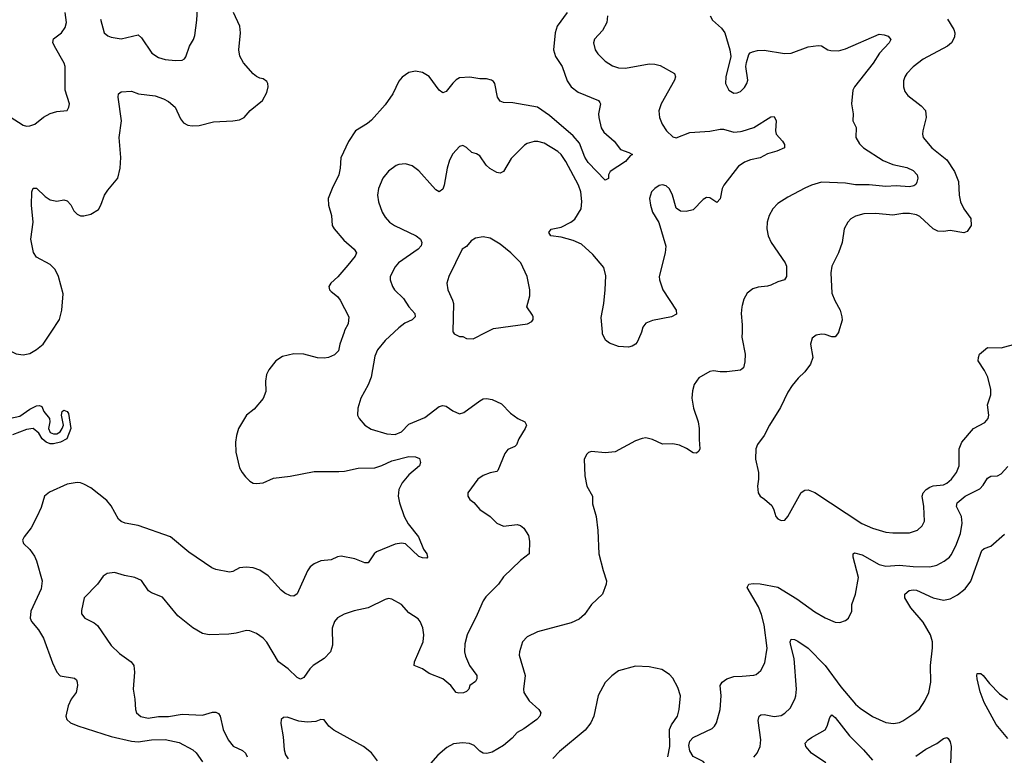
# Model space of a CAD drawing. Header units: inches. Extents: x 1682530 to 1839546, y 640742 to 791647.
# Tile 799 of 923: x 1775730 to 1781550, y 747498 to 751847. Entities that reach past the tile are written whole.
import ezdxf

# ---------------------------------------------------------------- set-up
doc = ezdxf.new("R2010")
doc.units = ezdxf.units.IN
doc.header["$MEASUREMENT"] = 0
for name, color, linetype in [('B7774', 7, 'Continuous'), ('B7775', 7, 'Continuous'), ('B7784', 7, 'Continuous'), ('B7785', 7, 'Continuous')]:
    doc.layers.add(name, color=color, linetype=linetype)

msp = doc.modelspace()

# ---------------------------------------------------------------- linework, layer by layer
at = {"layer": 'B7774', "color": 5}
for points, elevation in [([(1775532.1, 750000), (1775546.3, 749986.3), (1775590, 749962), (1775670, 749891.7), (1775710, 749872.7), (1775750, 749866.9), (1775790, 749873.6), (1775830, 749897.6), (1775868.5, 749930), (1775915.1, 750000)], 720), ([(1777647.1, 750000), (1777622, 749930), (1777614.9, 749890), (1777590, 749865.1), (1777554.8, 749850), (1777530, 749845.3), (1777490, 749848.9), (1777410, 749870.8), (1777350, 749872.3), (1777284.2, 749855.8), (1777243, 749830), (1777203, 749777), (1777188.5, 749750), (1777183.1, 749710), (1777184.9, 749650), (1777170, 749608.7), (1777115.9, 749544.1), (1777070, 749508.7), (1777024, 749430), (1777010.7, 749390), (1777004.9, 749350), (1777008.2, 749290), (1777030, 749198), (1777044.9, 749170), (1777063.9, 749143.9), (1777090, 749119.1), (1777110, 749108.2), (1777130, 749104.4), (1777168.7, 749110), (1777230, 749136.4), (1777328.9, 749148.9), (1777470, 749175.9), (1777615.3, 749175.3), (1777650, 749178.2), (1777730, 749196.2), (1777830, 749198.2), (1777870, 749211), (1777930, 749240.2), (1778030, 749264), (1778070, 749262), (1778093.4, 749253.4), (1778099.3, 749230), (1778092.7, 749210), (1778030, 749156.3), (1777990.3, 749110), (1777970.3, 749070), (1777966.5, 749030), (1777974, 748990), (1778003, 748910), (1778026.4, 748866.4), (1778086.7, 748790), (1778117.6, 748717.6), (1778136.3, 748690), (1778141, 748670), (1778135.5, 748664.5), (1778110, 748665.1), (1778090, 748674.5), (1778010, 748748.3), (1777987.3, 748752.7), (1777950, 748747.1), (1777838, 748702), (1777824.4, 748690), (1777790, 748636.9), (1777770, 748636.4), (1777710, 748658.9), (1777630, 748675.1), (1777609, 748671), (1777570, 748653.6), (1777510, 748647.1), (1777470, 748629.7), (1777447.8, 748612.2), (1777431.7, 748588.3), (1777370, 748452.6), (1777350, 748438.9), (1777330, 748440.5), (1777297, 748457), (1777274.7, 748474.7), (1777199.5, 748559.5), (1777150, 748592.3), (1777110, 748606.2), (1777069.2, 748610.8), (1777030, 748606), (1776990, 748585.6), (1776970, 748580.7), (1776890, 748596.2), (1776866.6, 748606.6), (1776730, 748698.7), (1776622, 748790), (1776430, 748857.3), (1776354, 748870), (1776330, 748881.1), (1776314.8, 748894.8), (1776270, 748974), (1776244.5, 749004.5), (1776150, 749080.4), (1776110, 749101.7), (1776090, 749109.7), (1776070, 749110.9), (1776010, 749102), (1775906.2, 749053.8), (1775876.9, 749030), (1775857.5, 748962.5), (1775831.9, 748908.1), (1775797.3, 748842.7), (1775757.1, 748790), (1775747.3, 748770), (1775753.4, 748750), (1775790, 748714.4), (1775816.6, 748676.6), (1775828.8, 748648.8), (1775863.2, 748530), (1775856.9, 748483.1), (1775796, 748350), (1775791, 748310), (1775800.7, 748290), (1775840.9, 748240.9), (1775871.3, 748191.3), (1775924.1, 748044.1), (1775950.4, 747990), (1775970, 747968.5), (1776053.9, 747953.9), (1776064.9, 747944.9), (1776070, 747931.3), (1776071.7, 747910), (1776063.7, 747870), (1776034.4, 747830), (1776016.4, 747790), (1776003, 747730), (1776007.7, 747710), (1776030.6, 747690), (1776072.7, 747672.7), (1776270.1, 747610.1), (1776390, 747580.9), (1776430, 747578.1), (1776510, 747589.4), (1776590, 747591.7), (1776673.4, 747573.4), (1776754, 747530), (1776772.4, 747512.4), (1776810, 747458.7)], 720), ([(1777943, 750000), (1777890.1, 749949.8), (1777845, 749895), (1777830, 749857.2), (1777806.9, 749733.1), (1777790, 749689.5), (1777746.7, 749610), (1777728.2, 749550), (1777726, 749510), (1777736.3, 749490), (1777770.7, 749450), (1777806.4, 749426.4), (1777899.4, 749399.4), (1777950, 749394.8), (1777987.6, 749410), (1778030, 749455.2), (1778123.6, 749496.4), (1778210, 749560.3), (1778230, 749567), (1778250, 749563.1), (1778290, 749534.4), (1778330, 749517.1), (1778355.2, 749524.8), (1778450, 749594.9), (1778470, 749605.3), (1778490, 749608.7), (1778521.7, 749601.7), (1778577, 749577), (1778630, 749522), (1778674.8, 749490), (1778714.8, 749470), (1778725.5, 749450), (1778718.4, 749430), (1778680.3, 749370), (1778666.9, 749333.1), (1778656.5, 749323.5), (1778614.7, 749305.3), (1778596.5, 749283.5), (1778556.9, 749183.1), (1778550, 749177), (1778510, 749168), (1778470, 749152.1), (1778437.1, 749130), (1778378, 749050), (1778378, 749030), (1778391.3, 749010), (1778413.2, 748993.2), (1778450, 748950.8), (1778510, 748910.7), (1778550, 748870.6), (1778590, 748853), (1778670, 748862.8), (1778690, 748856), (1778710, 748841), (1778737.4, 748797.4), (1778743.9, 748763.9), (1778740.4, 748690), (1778690, 748649.7), (1778590, 748553), (1778559, 748510), (1778484.5, 748435.6), (1778468.6, 748411.4), (1778434.2, 748330), (1778374, 748210), (1778361.8, 748158.2), (1778359.8, 748110), (1778365, 748085), (1778388.9, 748030), (1778431.5, 747970), (1778431.8, 747950), (1778424.4, 747935.6), (1778391, 747910), (1778384.7, 747890), (1778370, 747875.3), (1778353, 747867), (1778325.4, 747865.4), (1778309.2, 747870), (1778278, 747910), (1778230, 747949.6), (1778150, 747982.9), (1778109.8, 748009.8), (1778062, 748030), (1778063.6, 748050), (1778113.8, 748170), (1778118.8, 748210), (1778112.5, 748252.5), (1778097.4, 748290), (1778085.2, 748305.2), (1778030, 748340.7), (1777986.6, 748390), (1777930, 748421.7), (1777910, 748424.4), (1777890, 748420.4), (1777790, 748370.8), (1777706.9, 748353.1), (1777647.6, 748332.4), (1777608.9, 748311.1), (1777590.3, 748289.7), (1777576.5, 748250), (1777578.2, 748150), (1777566.9, 748110), (1777530.1, 748069.9), (1777464.6, 748030), (1777445.5, 748010), (1777410, 747957.6), (1777390, 747947.8), (1777370, 747958.7), (1777317.6, 748010), (1777259.6, 748050), (1777190, 748167.6), (1777169.6, 748190), (1777130, 748218.3), (1777090, 748234.3), (1777070, 748236.3), (1777010, 748219.7), (1776965.7, 748214.3), (1776850, 748211.1), (1776810, 748218.3), (1776752.9, 748252.9), (1776663.7, 748323.7), (1776573.2, 748433.2), (1776510, 748458.4), (1776491.2, 748471.2), (1776450, 748532.3), (1776410, 748549.6), (1776350, 748560.9), (1776290, 748579), (1776246.8, 748573.2), (1776223.5, 748556.5), (1776190.5, 748509.5), (1776111.6, 748428.4), (1776094.6, 748354.6), (1776094.9, 748334.9), (1776114.8, 748310), (1776170, 748280.5), (1776190, 748264.9), (1776270, 748147.7), (1776319.3, 748099.3), (1776388, 748050), (1776404.4, 748030), (1776408.8, 747990), (1776400.4, 747890), (1776410.3, 747830), (1776413.7, 747770), (1776420.4, 747750), (1776446.9, 747726.9), (1776490, 747718.4), (1776550, 747726.8), (1776610, 747728.5), (1776690, 747741.3), (1776810, 747736), (1776870, 747753.8), (1776890, 747754.3), (1776905.7, 747745.7), (1776914.9, 747730), (1776932.4, 747650), (1776961.5, 747590), (1776992.6, 747552.6), (1777046.1, 747526.1), (1777064.2, 747510), (1777073.8, 747490)], 740), ([(1778291.3, 750000), (1778298, 749990), (1778330, 749974.8), (1778350, 749974.8), (1778370, 749962), (1778410, 749960.4), (1778487.8, 750000)], 760), ([(1779405, 750000), (1779402, 749990), (1779378.8, 749941.2), (1779370.4, 749929.6), (1779350, 749918), (1779328.1, 749911.9), (1779270, 749914.5), (1779215.9, 749935.9), (1779192.1, 749952.1), (1779175.1, 749990), (1779174.3, 750000)], 740), ([(1779999.5, 750000), (1779998, 749970), (1780000, 749960.2)], 760), ([(1780000, 749783.6), (1779990, 749775.6), (1779910, 749765.1), (1779870, 749764.7), (1779830, 749771.5), (1779810, 749767.3), (1779744, 749730), (1779715.5, 749690), (1779706.3, 749653.7), (1779702.6, 749610), (1779711.6, 749551.5), (1779739.5, 749470), (1779746.7, 749430), (1779745.5, 749365.5), (1779750.6, 749310), (1779743.5, 749296.5), (1779730, 749284), (1779710, 749286), (1779671.6, 749311.6), (1779630, 749331.8), (1779590, 749339.6), (1779530, 749338.4), (1779470, 749365.6), (1779430, 749375.1), (1779410, 749372.3), (1779370, 749357), (1779250, 749292.3), (1779190, 749286.6), (1779110, 749294), (1779091.1, 749288.9), (1779082, 749278), (1779066, 749250), (1779070.7, 749150), (1779083, 749090), (1779115.5, 749030), (1779115.2, 748984.8), (1779136.4, 748910), (1779147.1, 748827.1), (1779153.7, 748690), (1779178, 748590), (1779198.4, 748530), (1779197.1, 748510), (1779174.9, 748450), (1779110.5, 748390), (1779067.3, 748330), (1779037.3, 748302.7), (1778990, 748280.7), (1778790, 748227.6), (1778730, 748199.5), (1778702, 748170), (1778684.4, 748110), (1778683.1, 748090), (1778717.3, 747970), (1778707.4, 747890), (1778710.3, 747870.3), (1778740.9, 747820.9), (1778799.1, 747770), (1778810.3, 747750.3), (1778803.8, 747730), (1778786.4, 747710), (1778710, 747655.1), (1778670, 747632.3), (1778641.1, 747598.9), (1778590, 747556), (1778523.4, 747516.6), (1778490.4, 747509.6), (1778470, 747511.5), (1778450, 747523.6), (1778415.4, 747555.4), (1778387.7, 747567.7), (1778347.9, 747572.1), (1778294.1, 747565.9), (1778254.8, 747545.2), (1778201.1, 747498.9), (1778158.7, 747450)], 760), ([(1775630, 749480.7), (1775730, 749503.2), (1775790, 749545.6), (1775830, 749565.2), (1775846.4, 749566.4), (1775859.9, 749559.9), (1775872.7, 749530), (1775906.4, 749490), (1775908.5, 749470), (1775900.7, 749430), (1775910, 749407.3), (1775930, 749398), (1775950, 749398), (1775969.1, 749410.9), (1775982, 749430), (1775989, 749450), (1775977.2, 749510), (1775982, 749530), (1775990, 749538), (1776010.9, 749530.9), (1776018.8, 749518.8), (1776031.3, 749431.3), (1776008, 749370), (1775970.8, 749350), (1775930, 749340.4), (1775910, 749340.3), (1775886.2, 749350), (1775862.9, 749370), (1775843.3, 749403.3), (1775810, 749429.8), (1775770, 749424.7), (1775686.6, 749393.4)], 680), ([(1779561.3, 747490), (1779571.9, 747550), (1779571.2, 747650), (1779582, 747678), (1779617.2, 747730), (1779628.5, 747770), (1779634.7, 747850), (1779620.1, 747900.1), (1779590, 747955.3), (1779570, 747975.3), (1779525.2, 748005.2), (1779450, 748022), (1779370, 748024.5), (1779270, 747996.9), (1779230, 747968.4), (1779190, 747928), (1779150, 747852), (1779123.2, 747730), (1779106.2, 747690), (1779072.4, 747647.6), (1778920.1, 747519.9), (1778881, 747479)], 780), ([(1780000, 747235.1), (1779910, 747306.8), (1779870, 747345), (1779827.7, 747370), (1779811.6, 747390), (1779790, 747438.7), (1779770, 747462), (1779710, 747491.1), (1779690, 747524.2), (1779684.7, 747555.3), (1779690, 747581.6), (1779710, 747604), (1779823, 747657), (1779836.9, 747670), (1779848.5, 747690), (1779869.8, 747770), (1779876.1, 747850), (1779871.1, 747910), (1779882.4, 747930), (1779910, 747950.2), (1779950, 747963.5), (1780000, 747967)], 760), ([(1777845.6, 747465.6), (1777810, 747512.7), (1777761.2, 747550), (1777586, 747646), (1777558, 747670), (1777530, 747708.7), (1777510, 747709.2), (1777481.1, 747698.9), (1777430, 747693.3), (1777380.1, 747700.1), (1777310, 747723.7), (1777290, 747721.2), (1777276, 747710), (1777274.4, 747685.6), (1777286.9, 747606.9), (1777292.2, 747530), (1777301.5, 747501.5), (1777316.7, 747476.7)], 760)]:
    msp.add_lwpolyline(points, dxfattribs=dict(at, elevation=elevation))
at = {"layer": 'B7775', "color": 5}
for points, elevation in [([(1776207.7, 751850), (1776228.8, 751770), (1776250, 751751.8), (1776270, 751743.2), (1776330, 751734.3), (1776430, 751757.3), (1776450, 751741), (1776510.5, 751650), (1776550, 751623.1), (1776590, 751612.6), (1776650, 751606.7), (1776690, 751607.4), (1776703.9, 751616.1), (1776712.7, 751627.3), (1776733.3, 751690), (1776756.9, 751730), (1776765.7, 751754.3), (1776776.2, 751843.8), (1776786.4, 752013.6)], 740), ([(1775672.9, 751272.9), (1775750, 751223.8), (1775770, 751218), (1775790, 751219.1), (1775819, 751230), (1775870, 751270.7), (1775910, 751293.4), (1775950, 751304.9), (1776010, 751311.3), (1776021.2, 751330), (1776023.7, 751350), (1775999.3, 751430), (1775999.7, 751570), (1775993.1, 751590), (1775934.8, 751690), (1775926.6, 751713.4), (1775930, 751734), (1775976.3, 751770), (1775999.3, 751800.7), (1776006.6, 751830), (1775998.7, 751890)], 740), ([(1775915.1, 750000), (1775965, 750075), (1775978.7, 750130), (1775986.2, 750226.2), (1775959.8, 750330), (1775939.2, 750370), (1775910, 750399.8), (1775830, 750444.2), (1775811.9, 750471.9), (1775795.6, 750550), (1775808.7, 750650), (1775799.1, 750750), (1775802.7, 750830), (1775810, 750850.6), (1775830, 750850.4), (1775881.4, 750801.4), (1775910, 750782.7), (1775950, 750774.3), (1775990, 750781.7), (1776010, 750777), (1776032.3, 750752.3), (1776050, 750717.3), (1776070, 750697.3), (1776090, 750687.7), (1776110, 750687.3), (1776150, 750697.3), (1776195.2, 750724.8), (1776209.6, 750750), (1776231.6, 750810), (1776250, 750839.1), (1776309.3, 750910), (1776323.6, 750970), (1776328, 751032), (1776317.2, 751150), (1776332.6, 751250), (1776312, 751390), (1776314, 751410), (1776330, 751420.7), (1776390, 751424.4), (1776432, 751410), (1776530, 751397.6), (1776580.5, 751380.5), (1776610, 751363.7), (1776649.3, 751329.3), (1776681.4, 751261.4), (1776698.2, 751238.2), (1776723.5, 751223.5), (1776750, 751219.1), (1776790, 751222.7), (1776876.3, 751243.7), (1776990, 751248.9), (1777030, 751255.8), (1777056, 751270), (1777092, 751310), (1777164.5, 751370), (1777190, 751416), (1777198.7, 751450), (1777196.9, 751470), (1777190, 751482.7), (1777170, 751497), (1777150, 751500.9), (1777130, 751511.6), (1777110, 751527), (1777053.3, 751593.3), (1777031.4, 751631.4), (1777025.8, 751670), (1777035.8, 751770), (1777030.6, 751810), (1776993.2, 751890)], 720), ([(1778964.9, 751890), (1778906.8, 751810), (1778895.4, 751770), (1778884.9, 751670), (1778897.8, 751630), (1778937.2, 751570), (1778966.2, 751486.2), (1778989.2, 751450), (1779030, 751418.8), (1779150.2, 751370.2), (1779158.3, 751358.3), (1779163, 751350), (1779150.5, 751290), (1779153, 751270), (1779167.2, 751207.2), (1779182.8, 751182.8), (1779242.8, 751130), (1779280.4, 751080.4), (1779330, 751062.8), (1779351, 751050), (1779338, 751042), (1779310, 751009.7), (1779219.3, 750950), (1779210.4, 750930), (1779210, 750908), (1779190, 750898), (1779090, 751003.8), (1779070, 751033.7), (1779037.9, 751117.9), (1779001.6, 751161.6), (1778860.8, 751280.8), (1778790, 751330.8), (1778644.4, 751355.6), (1778590, 751358.7), (1778570, 751366), (1778554.3, 751390), (1778537.7, 751470), (1778530, 751482.9), (1778519.3, 751490), (1778490, 751497.6), (1778450, 751497), (1778390, 751506.9), (1778330, 751504), (1778310, 751492.6), (1778290, 751472.6), (1778250, 751422.9), (1778230, 751414.5), (1778210, 751431.6), (1778150, 751511.5), (1778110, 751535.8), (1778070, 751543.5), (1778030, 751534.8), (1777990, 751506.9), (1777970, 751483), (1777935.6, 751410), (1777890, 751343.5), (1777810, 751254.3), (1777786, 751234), (1777714, 751190), (1777673, 751127), (1777627.9, 751030), (1777624.7, 750970), (1777616.1, 750930), (1777577, 750850), (1777554, 750790), (1777554.8, 750750), (1777573.4, 750690), (1777577.1, 750630), (1777588.5, 750610), (1777644.9, 750544.9), (1777706.4, 750490), (1777721.6, 750470), (1777712.2, 750450), (1777670, 750395.8), (1777610, 750327.8), (1777568.7, 750290), (1777556.5, 750270), (1777562, 750250), (1777570, 750240.4), (1777608.2, 750210), (1777623.7, 750190), (1777675.5, 750090), (1777670.5, 750050), (1777650.5, 750009.5), (1777647.1, 750000)], 720), ([(1779204.9, 751870), (1779200.3, 751830), (1779175.6, 751784.4), (1779128.2, 751731.8), (1779122, 751710), (1779131.8, 751670), (1779146.5, 751646.5), (1779190, 751601.3), (1779234.5, 751574.5), (1779270, 751563.2), (1779310, 751561.5), (1779450, 751586.2), (1779484.8, 751584.8), (1779516.2, 751576.2), (1779600.5, 751530), (1779606.7, 751510), (1779599.6, 751490), (1779522.4, 751350), (1779508.5, 751308.5), (1779512.4, 751270), (1779526.7, 751230), (1779552.4, 751190), (1779590, 751155.3), (1779610, 751148.9), (1779690, 751180.2), (1779810, 751188.9), (1779870, 751200.2), (1779890, 751199.3), (1779950, 751182.4), (1779990, 751186), (1780000, 751189)], 740), ([(1779810.7, 751870), (1779824.4, 751844.4), (1779878.3, 751798.3), (1779897.1, 751770), (1779926.4, 751670), (1779933, 751630), (1779903.1, 751510), (1779901.3, 751470), (1779922, 751430), (1779950, 751413.4), (1779970, 751415.5), (1779990, 751423.8), (1780000, 751432.8)], 760), ([(1779174.3, 750000), (1779166.9, 750086.9), (1779182, 750170), (1779189.7, 750250), (1779193.4, 750333.4), (1779181.7, 750381.7), (1779118.5, 750458.5), (1779050, 750520.4), (1779002, 750542), (1778930, 750561.1), (1778870, 750569.7), (1778857.6, 750590), (1778871.4, 750608.6), (1778930, 750620.2), (1778986.6, 750650), (1779011, 750669), (1779048.3, 750730), (1779053.4, 750773.4), (1779046, 750830), (1779033.1, 750870), (1778958.2, 751010), (1778930, 751049.7), (1778910, 751068.5), (1778830, 751118), (1778792, 751128), (1778770, 751128.2), (1778730, 751116.3), (1778713.7, 751106.3), (1778634.1, 751025.9), (1778590, 750949.5), (1778570, 750939.6), (1778550, 750944.2), (1778507.9, 750968), (1778488, 750988), (1778450, 751042), (1778430, 751053.6), (1778401.7, 751061.7), (1778370, 751092), (1778350, 751104.5), (1778330, 751098), (1778290, 751055.1), (1778270, 751016), (1778256.9, 750970), (1778238.7, 750870), (1778230, 750846), (1778210, 750829.4), (1778190, 750842), (1778170, 750862.4), (1778090, 750953.3), (1778050, 750982.9), (1778010, 750994.5), (1777970, 750992), (1777954.2, 750985.8), (1777910, 750952), (1777875.5, 750910), (1777850.4, 750850), (1777845.3, 750810), (1777850.3, 750770), (1777871.8, 750710), (1777890, 750679.3), (1777916.4, 750650), (1777945.5, 750630), (1778073, 750570), (1778098.4, 750550), (1778106.7, 750530), (1778102, 750510), (1778084.2, 750490), (1777968.8, 750410), (1777950, 750387), (1777920.3, 750330), (1777919.5, 750310), (1777933.1, 750270), (1777946, 750250), (1777998.7, 750198.7), (1778029.5, 750149.5), (1778065.3, 750110), (1778068.4, 750090), (1778050, 750073.3), (1778006.9, 750053.1), (1777970, 750025.6), (1777943, 750000)], 740), ([(1780000, 750994.9), (1779979.3, 750980.7), (1779891.5, 750868.5), (1779881.8, 750850), (1779870, 750789), (1779850, 750766.6), (1779810, 750795.1), (1779790, 750796), (1779770, 750785.2), (1779710, 750723.7), (1779670, 750713.6), (1779635.6, 750715.6), (1779610, 750733.2), (1779588.3, 750810), (1779570, 750847), (1779550, 750864.2), (1779530, 750871.1), (1779510, 750866.3), (1779483, 750850), (1779464.9, 750830), (1779453.1, 750790), (1779458.3, 750750), (1779470.3, 750710), (1779507.4, 750647.4), (1779548.7, 750508.7), (1779546, 750470), (1779510.3, 750330), (1779511.6, 750310), (1779531.6, 750250), (1779610.6, 750130), (1779613, 750107), (1779582, 750090), (1779470, 750069.4), (1779430, 750052.7), (1779414, 750030), (1779405, 750000)], 740), ([(1778487.8, 750000), (1778530, 750021.5), (1778731.5, 750048.5), (1778757, 750063), (1778764.7, 750075.3), (1778765.2, 750090), (1778760.2, 750100.2), (1778726.6, 750150), (1778744.8, 750215.2), (1778745.1, 750250), (1778729.7, 750330), (1778691.1, 750410), (1778633.3, 750470), (1778570, 750520.4), (1778510, 750555.6), (1778470, 750563.5), (1778423.4, 750556.6), (1778399.4, 750540.6), (1778370, 750507), (1778344.9, 750490), (1778266.5, 750330), (1778254, 750290), (1778260.3, 750250), (1778289, 750190), (1778293.8, 750170), (1778290, 750002), (1778291.3, 750000)], 760), ([(1780000, 750157.6), (1779998, 750150), (1779994.9, 750110), (1780000, 750043.9)], 760), ([(1780000, 750009), (1779999.5, 750000)], 760)]:
    msp.add_lwpolyline(points, dxfattribs=dict(at, elevation=elevation))
at = {"layer": 'B7784', "color": 5}
for points, elevation in [([(1780570.3, 750000), (1780570, 749999), (1780550, 749972.3), (1780530, 749971.8), (1780490, 749986.6), (1780470, 749988.3), (1780438.2, 749981.8), (1780414.6, 749965.4), (1780403.7, 749930), (1780417, 749850), (1780404.9, 749810), (1780370, 749765.1), (1780331.3, 749728.7), (1780294.9, 749685.1), (1780270, 749644.5), (1780226.2, 749553.8), (1780162, 749450), (1780130, 749389), (1780090, 749335.3), (1780080.7, 749310), (1780078, 749250), (1780097.1, 749170), (1780097.1, 749130), (1780090.5, 749090), (1780094, 749050), (1780106, 749030), (1780133, 749013), (1780175.3, 748975.3), (1780188.2, 748950), (1780198.8, 748910), (1780210, 748896), (1780230, 748886.8), (1780252, 748888), (1780270, 748911), (1780348.6, 749051.4), (1780370, 749066), (1780390, 749068.4), (1780430, 749052.2), (1780708.4, 748868.4), (1780770, 748841.8), (1780850, 748818.5), (1780890, 748813.6), (1780990, 748813.1), (1781037, 748830), (1781064.2, 748855.8), (1781077.7, 748882.3), (1781073.8, 748970), (1781064.4, 749030), (1781069, 749050), (1781087.7, 749070), (1781110, 749083.5), (1781130, 749090.7), (1781190, 749097.6), (1781210, 749107), (1781238.2, 749130), (1781267, 749170), (1781282, 749210), (1781282.5, 749310), (1781298.4, 749350), (1781366.9, 749430), (1781434.7, 749465.3), (1781454, 749490), (1781457.2, 749510), (1781449.8, 749570), (1781469.8, 749630), (1781470, 749662), (1781453, 749733), (1781433, 749773), (1781395.4, 749830), (1781396.4, 749850), (1781403.5, 749870), (1781450, 749908.9), (1781530, 749906.9), (1781626.3, 749933.7)], 780), ([(1780000, 749960.2), (1780018.4, 749870), (1780015.8, 749824.2), (1780008, 749790), (1780000, 749783.6)], 760), ([(1780000, 747967), (1780068.3, 747971.7), (1780083.1, 747976.9), (1780110, 747999.1), (1780134.8, 748045.2), (1780147.9, 748132.1), (1780129.9, 748270.1), (1780115, 748330), (1780095.9, 748375.9), (1780029.7, 748490), (1780039.3, 748510), (1780065.2, 748514.8), (1780107.3, 748512.7), (1780210, 748492.4), (1780323.1, 748423.1), (1780430, 748347), (1780490, 748310.4), (1780550, 748284.9), (1780576.5, 748283.5), (1780610, 748296), (1780628.7, 748310), (1780648.7, 748350), (1780649.3, 748390), (1780670, 748451.3), (1780687.9, 748550), (1780655.4, 748670), (1780656, 748690), (1780664.7, 748695.2), (1780710, 748683.8), (1780810, 748626.2), (1780850, 748615.9), (1780930, 748622.4), (1781010, 748614), (1781110, 748612.3), (1781150, 748622.3), (1781193.4, 748646.6), (1781225.6, 748670), (1781236, 748684), (1781262.7, 748737.3), (1781289.8, 748810), (1781299.8, 748870), (1781297.5, 748910), (1781267.4, 748970), (1781271.1, 748990), (1781317.7, 749030), (1781405.7, 749074.3), (1781424.7, 749095.3), (1781450, 749137.1), (1781470, 749148.5), (1781509.6, 749150.4), (1781530, 749161.6), (1781570, 749204.9)], 760), ([(1780070, 747487.6), (1780089.7, 747510), (1780107.2, 747550), (1780110.7, 747590), (1780095.6, 747704.4), (1780100.7, 747730), (1780110, 747738.4), (1780130, 747739.6), (1780190, 747728), (1780230, 747734.3), (1780253.1, 747746.9), (1780283.3, 747776.7), (1780310.7, 747829.3), (1780317.4, 747850), (1780321.4, 747890), (1780306.8, 748070), (1780285.3, 748154.7), (1780284.4, 748170), (1780290, 748184), (1780310, 748183.1), (1780330, 748173.4), (1780390, 748131.7), (1780490, 748028.9), (1780583.2, 747903.2), (1780670, 747801.5), (1780697.6, 747777.6), (1780770, 747726.9), (1780850, 747692.2), (1780893.9, 747686.1), (1780930, 747692.6), (1780950, 747701.5), (1781015.5, 747744.5), (1781048.2, 747771.8), (1781079.6, 747820.4), (1781103.1, 747870), (1781114.8, 747930), (1781114.2, 748030), (1781125.8, 748134.2), (1781125.4, 748170), (1781113.3, 748210), (1781070, 748286.2), (1780997.2, 748370), (1780961.6, 748430), (1780962, 748450), (1780988.1, 748471.9), (1781010, 748476.2), (1781030, 748474), (1781130, 748430.2), (1781190, 748415.4), (1781230, 748423.2), (1781273.6, 748446.4), (1781317.9, 748482.1), (1781351.3, 748528.7), (1781416, 748710), (1781430, 748720.5), (1781470, 748734.9), (1781550, 748806)], 740), ([(1781570, 747598), (1781501.3, 747681.3), (1781429.8, 747810), (1781406.2, 747873.8), (1781389.4, 747950.6), (1781386.6, 747970), (1781390, 747982), (1781410, 747981), (1781424.7, 747970), (1781462.6, 747922.6), (1781521.4, 747861.4), (1781567.5, 747827.5)], 720), ([(1780494.2, 747454.2), (1780410.8, 747510), (1780377.4, 747550), (1780371.8, 747570), (1780389.5, 747590), (1780410, 747604.4), (1780490.6, 747649.4), (1780503.1, 747670), (1780517.7, 747722.3), (1780530, 747737.1), (1780550, 747722), (1780633.6, 747613.6), (1780717.8, 747530), (1780769.6, 747469.6)], 720), ([(1781027.4, 747492.6), (1781085.7, 747534.3), (1781151.3, 747568.7), (1781190, 747597.6), (1781210, 747603), (1781216.9, 747596.9), (1781230, 747578.8), (1781235.8, 747550), (1781231.7, 747450)], 720)]:
    msp.add_lwpolyline(points, dxfattribs=dict(at, elevation=elevation))
at = {"layer": 'B7785', "color": 5}
for points, elevation in [([(1781214, 751850), (1781250.3, 751790), (1781257.3, 751770), (1781255.4, 751744.6), (1781236.9, 751710), (1781213.7, 751690), (1781070, 751614.8), (1781010, 751569.7), (1780973.1, 751530), (1780961.5, 751510), (1780954.3, 751485.7), (1780953.6, 751450), (1780962.2, 751422.2), (1780978.7, 751398.7), (1781058.4, 751338.4), (1781084.4, 751310), (1781087.2, 751270), (1781068.5, 751190), (1781066.4, 751170), (1781070.3, 751150), (1781120.3, 751090), (1781210, 751019.1), (1781255.9, 750950), (1781278.6, 750890), (1781282, 750810), (1781290.2, 750770), (1781309.5, 750729.5), (1781351.3, 750671.3), (1781353, 750630), (1781330, 750594.5), (1781310, 750588), (1781230, 750601.1), (1781190, 750594.8), (1781156.4, 750596.4), (1781129.7, 750610), (1781050, 750683.1), (1781030, 750693.2), (1780990, 750700.6), (1780950, 750700.6), (1780890, 750692.3), (1780790, 750702.5), (1780720, 750700), (1780670, 750685.1), (1780643, 750670), (1780624.4, 750650), (1780603.7, 750610), (1780590.3, 750530), (1780568.9, 750470), (1780529.4, 750390.6), (1780523.8, 750350), (1780530.2, 750230), (1780546.9, 750186.9), (1780579.1, 750130), (1780590.2, 750090), (1780591.3, 750070), (1780570.3, 750000)], 780), ([(1780000, 751432.8), (1780014.3, 751445.7), (1780027.6, 751470), (1780032.8, 751490), (1780022.4, 751570), (1780025.8, 751594.2), (1780039.1, 751640.9), (1780048.2, 751651.8), (1780061.7, 751658.3), (1780090, 751666), (1780130, 751667.6), (1780250, 751647), (1780290, 751650.4), (1780390, 751686.7), (1780450, 751695.8), (1780470, 751692.7), (1780506, 751670), (1780524.4, 751664.4), (1780570, 751662.6), (1780610, 751674.6), (1780810, 751761.3), (1780838.6, 751758.6), (1780862.8, 751750), (1780878, 751730), (1780868.2, 751710), (1780811.8, 751650), (1780774.3, 751590), (1780664.2, 751450), (1780653.4, 751430), (1780646.4, 751350), (1780656.4, 751290), (1780653.4, 751250), (1780674.9, 751210), (1780672.4, 751150), (1780692.7, 751112.7), (1780717.1, 751090), (1780834, 751014), (1780890, 750992.2), (1780972.8, 750972.8), (1781010, 750954.9), (1781033.7, 750930), (1781037.6, 750910), (1781033.5, 750886.5), (1781026.7, 750873.3), (1781015.4, 750864.6), (1780990, 750859.1), (1780910, 750866), (1780850, 750861.4), (1780750.5, 750870.5), (1780670.5, 750870.5), (1780610, 750880.2), (1780470, 750886.6), (1780410.8, 750870), (1780370, 750851.6), (1780270, 750798.7), (1780210, 750761.3), (1780181.1, 750730), (1780159.6, 750690), (1780147.6, 750650), (1780145.8, 750610), (1780153.6, 750570), (1780171, 750531), (1780254.9, 750410), (1780261.6, 750390), (1780263, 750330), (1780251, 750310), (1780210, 750297.6), (1780170, 750278.7), (1780150, 750271.5), (1780094.6, 750265.4), (1780063.4, 750256.6), (1780030.4, 750229.6), (1780010, 750195.3), (1780000, 750157.6)], 760), ([(1780000, 751189), (1780069.8, 751210.2), (1780170, 751272.7), (1780190, 751276), (1780200.5, 751250), (1780197.1, 751190), (1780202, 751170), (1780239.1, 751130), (1780250.6, 751110), (1780250, 751089.2), (1780204.7, 751070), (1780150, 751055.1), (1780106, 751030), (1780050, 751018.3), (1780014.8, 751005.2), (1780000, 750994.9)], 740), ([(1780000, 750043.9), (1780001.1, 750030), (1780000, 750009)], 760)]:
    msp.add_lwpolyline(points, dxfattribs=dict(at, elevation=elevation))

doc.saveas('drawing.dxf')
